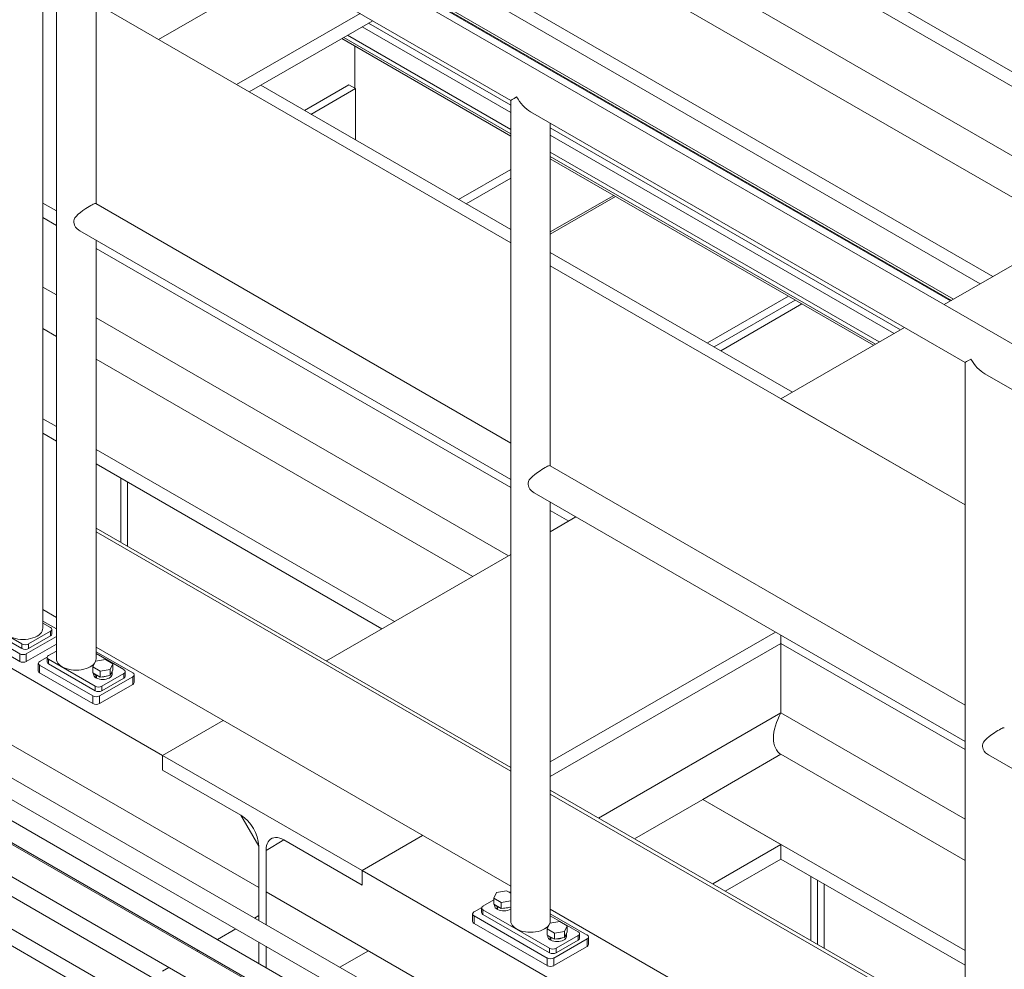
# Model space of a CAD drawing. Header units: millimetres. Extents: x 525 to 29324, y 175 to 20618.
# Tile 398 of 588: x 20024 to 21071, y 14160 to 15171. Entities that reach past the tile are written whole.
import ezdxf

# ---------------------------------------------------------------- set-up
doc = ezdxf.new("R2010")
doc.units = ezdxf.units.MM
doc.linetypes.add('SLD-Continua', pattern=[0])

msp = doc.modelspace()

# ---------------------------------------------------------------- linework, layer by layer
at = {"color": 7, "linetype": 'SLD-Continua', "lineweight": 18, "ltscale": 35}
for p, q in [((23262.7, 13855.2), (19603.3, 15967.2)), ((23262.7, 13855.2), (19603.3, 15967.2)), ((23262.7, 13855.2), (19603.3, 15967.2)), ((23262.7, 13855.2), (19603.3, 15967.2)), ((23262.7, 13855.2), (19603.3, 15967.2)), ((21244.4, 15004.5), (20480.1, 15445.6)), ((21244.4, 15004.5), (20480.1, 15445.6)), ((21244.4, 15004.5), (20480.1, 15445.6)), ((21244.4, 15004.5), (20480.1, 15445.6)), ((21244.4, 15004.5), (20480.1, 15445.6)), ((21508.8, 14578), (20130, 15373.8)), ((20048.6, 14523.3), (20048.6, 15367.8)), ((21180.3, 14967.5), (20480.1, 15371.7)), ((21180.3, 14967.5), (20480.1, 15371.7)), ((21180.3, 14967.5), (20480.1, 15371.7)), ((21180.3, 14967.5), (20480.1, 15371.7)), ((21180.3, 14967.5), (20480.1, 15371.7)), ((20063, 15335.1), (20063, 14490.7)), ((20105.2, 14974.7), (20105.2, 15335.1)), ((20108.9, 15337.3), (20546.2, 15084.9)), ((21142.2, 14945.5), (20480.1, 15327.6)), ((21142.2, 14945.5), (20480.1, 15327.6)), ((21142.2, 14945.5), (20480.1, 15327.6)), ((21142.2, 14945.5), (20480.1, 15327.6)), ((21142.2, 14945.5), (20480.1, 15327.6)), ((21059.1, 14897.5), (20397, 15279.6)), ((21059.1, 14897.5), (20397, 15279.6)), ((21059.1, 14897.5), (20397, 15279.6)), ((21059.1, 14897.5), (20397, 15279.6)), ((21059.1, 14897.5), (20397, 15279.6)), ((20171.5, 15149.5), (20302.9, 15225.3)), ((20171.5, 15149.5), (20302.9, 15225.3)), ((20171.5, 15149.5), (20302.9, 15225.3)), ((20171.5, 15149.5), (20302.9, 15225.3)), ((20171.5, 15149.5), (20302.9, 15225.3)), ((21045.6, 14889.8), (20480.1, 15216.2)), ((21045.6, 14889.8), (20480.1, 15216.2)), ((21045.6, 14889.8), (20480.1, 15216.2)), ((21045.6, 14889.8), (20480.1, 15216.2)), ((21045.6, 14889.8), (20480.1, 15216.2)), ((20448.4, 15197.9), (21014, 14871.5)), ((20448.4, 15197.9), (21014, 14871.5)), ((20448.4, 15197.9), (21014, 14871.5)), ((20448.4, 15197.9), (21014, 14871.5)), ((20448.4, 15197.9), (21014, 14871.5)), ((21014.9, 14872), (20449.3, 15198.4)), ((21014.9, 14872), (20449.3, 15198.4)), ((21014.9, 14872), (20449.3, 15198.4)), ((21014.9, 14872), (20449.3, 15198.4)), ((21014.9, 14872), (20449.3, 15198.4)), ((21017, 14873.2), (20451.4, 15199.6)), ((21017, 14873.2), (20451.4, 15199.6)), ((21017, 14873.2), (20451.4, 15199.6)), ((21017, 14873.2), (20451.4, 15199.6)), ((21017, 14873.2), (20451.4, 15199.6)), ((20546.2, 14933.3), (20105.2, 15187.8)), ((20546.2, 14933.3), (20105.2, 15187.8)), ((20546.2, 14933.3), (20105.2, 15187.8)), ((20546.2, 14933.3), (20105.2, 15187.8)), ((20546.2, 14933.3), (20105.2, 15187.8)), ((20254.6, 15101.6), (20385.9, 15177.4)), ((20254.6, 15101.6), (20385.9, 15177.4)), ((20254.6, 15101.6), (20385.9, 15177.4)), ((20254.6, 15101.6), (20385.9, 15177.4)), ((20254.6, 15101.6), (20385.9, 15177.4)), ((20268, 15093.8), (20399.4, 15169.6)), ((20268, 15093.8), (20399.4, 15169.6)), ((20268, 15093.8), (20399.4, 15169.6)), ((20268, 15093.8), (20399.4, 15169.6)), ((20268, 15093.8), (20399.4, 15169.6)), ((20546.2, 15072.1), (20388.3, 15163.2)), ((20546.2, 15072.1), (20388.3, 15163.2)), ((20546.2, 15072.1), (20388.3, 15163.2)), ((20546.2, 15072.1), (20388.3, 15163.2)), ((20546.2, 15072.1), (20388.3, 15163.2)), ((20546.2, 15079.8), (20395, 15167.1)), ((20546.2, 15079.8), (20395, 15167.1)), ((20546.2, 15079.8), (20395, 15167.1)), ((20546.2, 15079.8), (20395, 15167.1)), ((20546.2, 15079.8), (20395, 15167.1)), ((20546.2, 15054), (20372.7, 15154.2)), ((20546.2, 15054), (20372.7, 15154.2)), ((20546.2, 15054), (20372.7, 15154.2)), ((20546.2, 15054), (20372.7, 15154.2)), ((20546.2, 15054), (20372.7, 15154.2)), ((20546.2, 15046.9), (20366.5, 15150.6)), ((20546.2, 15046.9), (20366.5, 15150.6)), ((20546.2, 15046.9), (20366.5, 15150.6)), ((20546.2, 15046.9), (20366.5, 15150.6)), ((20546.2, 15046.9), (20366.5, 15150.6)), ((20546.2, 15049.4), (20368.6, 15151.8)), ((20546.2, 15049.4), (20368.6, 15151.8)), ((20546.2, 15049.4), (20368.6, 15151.8)), ((20546.2, 15049.4), (20368.6, 15151.8)), ((20546.2, 15049.4), (20368.6, 15151.8)), ((20380.4, 15142.7), (20380.4, 15097.8)), ((20380.4, 15142.7), (20380.4, 15097.8)), ((20380.4, 15142.7), (20380.4, 15097.8)), ((20380.4, 15142.7), (20380.4, 15097.8)), ((20380.4, 15142.7), (20380.4, 15097.8)), ((20546.2, 14947.4), (20280.3, 15100.9)), ((20546.2, 14947.4), (20280.3, 15100.9)), ((20546.2, 14947.4), (20280.3, 15100.9)), ((20546.2, 14947.4), (20280.3, 15100.9)), ((20546.2, 14947.4), (20280.3, 15100.9)), ((20374, 15101.4), (20326.7, 15074.1)), ((20374, 15101.4), (20326.7, 15074.1)), ((20374, 15101.4), (20326.7, 15074.1)), ((20374, 15101.4), (20381.1, 15097.4)), ((20374, 15101.4), (20381.1, 15097.4)), ((20374, 15101.4), (20381.1, 15097.4)), ((20381.1, 15097.4), (20333.7, 15070)), ((20381.1, 15097.4), (20333.7, 15070)), ((20381.1, 15097.4), (20333.7, 15070)), ((20381.1, 15097.4), (20381.1, 15042.7)), ((20381.1, 15097.4), (20381.1, 15042.7)), ((20381.1, 15097.4), (20381.1, 15042.7)), ((20546.2, 15084.9), (20546.2, 14694.3)), ((20567.3, 15072.7), (21029.4, 14806)), ((20588.3, 14695.9), (20588.3, 15060.6)), ((20960.6, 14840.7), (20588.3, 15055.5)), ((20960.6, 14840.7), (20588.3, 15055.5)), ((20960.6, 14840.7), (20588.3, 15055.5)), ((20960.6, 14840.7), (20588.3, 15055.5)), ((20960.6, 14840.7), (20588.3, 15055.5)), ((20953.9, 14836.8), (20588.3, 15047.8)), ((20953.9, 14836.8), (20588.3, 15047.8)), ((20953.9, 14836.8), (20588.3, 15047.8)), ((20953.9, 14836.8), (20588.3, 15047.8)), ((20953.9, 14836.8), (20588.3, 15047.8)), ((20938.2, 14827.8), (20588.3, 15029.7)), ((20938.2, 14827.8), (20588.3, 15029.7)), ((20938.2, 14827.8), (20588.3, 15029.7)), ((20938.2, 14827.8), (20588.3, 15029.7)), ((20938.2, 14827.8), (20588.3, 15029.7)), ((20934.2, 14825.4), (20588.3, 15025)), ((20934.2, 14825.4), (20588.3, 15025)), ((20934.2, 14825.4), (20588.3, 15025)), ((20934.2, 14825.4), (20588.3, 15025)), ((20934.2, 14825.4), (20588.3, 15025)), ((20932.1, 14824.2), (20588.3, 15022.6)), ((20932.1, 14824.2), (20588.3, 15022.6)), ((20932.1, 14824.2), (20588.3, 15022.6)), ((20932.1, 14824.2), (20588.3, 15022.6)), ((20932.1, 14824.2), (20588.3, 15022.6)), ((20546.2, 15011.4), (20490.7, 14979.4)), ((21007.1, 14867.5), (21257.9, 15012.2)), ((21007.1, 14867.5), (21257.9, 15012.2)), ((21007.1, 14867.5), (21257.9, 15012.2)), ((21007.1, 14867.5), (21257.9, 15012.2)), ((21007.1, 14867.5), (21257.9, 15012.2)), ((20498.7, 14974.8), (20546.2, 15002.2)), ((20546.2, 15002.2), (20498.7, 14974.8)), ((20063, 14967.3), (20048.6, 14975.6)), ((20063, 14967.3), (20048.6, 14975.6)), ((20063, 14967.3), (20048.6, 14975.6)), ((20063, 14967.3), (20048.6, 14975.6)), ((20063, 14967.3), (20048.6, 14975.6)), ((20546.2, 14720.2), (20104.8, 14975)), ((20588.3, 14944.9), (20655.7, 14983.8)), ((20588.3, 14942.5), (20657.8, 14982.5)), ((20588.3, 14942.5), (20657.8, 14982.5)), ((20588.3, 14942.5), (20657.8, 14982.5)), ((20588.3, 14942.5), (20657.8, 14982.5)), ((20588.3, 14942.5), (20657.8, 14982.5)), ((20588.3, 14942.5), (20657.8, 14982.5)), ((20588.3, 14942.5), (20657.8, 14982.5)), ((20588.3, 14942.5), (20657.8, 14982.5)), ((20063, 14951.8), (20048.6, 14960.1)), ((20063, 14951.8), (20048.6, 14960.1)), ((20063, 14951.8), (20048.6, 14960.1)), ((20063, 14951.8), (20048.6, 14960.1)), ((20063, 14951.8), (20048.6, 14960.1)), ((20088.1, 14946), (20546.2, 14681.6)), ((20105.2, 14490.7), (20105.2, 14936.2)), ((20546.2, 14672.9), (20105.2, 14927.4)), ((20546.2, 14672.9), (20105.2, 14927.4)), ((20546.2, 14672.9), (20105.2, 14927.4)), ((20546.2, 14672.9), (20105.2, 14927.4)), ((20546.2, 14672.9), (20105.2, 14927.4)), ((20845.9, 14774.5), (20588.3, 14923.1)), ((20845.9, 14774.5), (20588.3, 14923.1)), ((20845.9, 14774.5), (20588.3, 14923.1)), ((20845.9, 14774.5), (20588.3, 14923.1)), ((20845.9, 14774.5), (20588.3, 14923.1)), ((21029.4, 14654.4), (20588.3, 14908.9)), ((21029.4, 14654.4), (20588.3, 14908.9)), ((21029.4, 14654.4), (20588.3, 14908.9)), ((21029.4, 14654.4), (20588.3, 14908.9)), ((21029.4, 14654.4), (20588.3, 14908.9)), ((20063, 14877.8), (20048.6, 14886.1)), ((20063, 14877.8), (20048.6, 14886.1)), ((20063, 14877.8), (20048.6, 14886.1)), ((20063, 14877.8), (20048.6, 14886.1)), ((20063, 14877.8), (20048.6, 14886.1)), ((20755.4, 14826.7), (20841.6, 14876.4)), ((20755.4, 14826.7), (20841.6, 14876.4)), ((20755.4, 14826.7), (20841.6, 14876.4)), ((20755.4, 14826.7), (20841.6, 14876.4)), ((20755.4, 14826.7), (20841.6, 14876.4)), ((20755.4, 14826.7), (20841.6, 14876.4)), ((20755.4, 14826.7), (20841.6, 14876.4)), ((20755.4, 14826.7), (20841.6, 14876.4)), ((20762.5, 14822.6), (20848.7, 14872.4)), ((20762.5, 14822.6), (20848.7, 14872.4)), ((20762.5, 14822.6), (20848.7, 14872.4)), ((20762.5, 14822.6), (20848.7, 14872.4)), ((20762.5, 14822.6), (20848.7, 14872.4)), ((20762.5, 14822.6), (20848.7, 14872.4)), ((20762.5, 14822.6), (20848.7, 14872.4)), ((20762.5, 14822.6), (20848.7, 14872.4)), ((20769.5, 14818.5), (20855.8, 14868.3)), ((20769.5, 14818.5), (20855.8, 14868.3)), ((20769.5, 14818.5), (20855.8, 14868.3)), ((20769.5, 14818.5), (20855.8, 14868.3)), ((20769.5, 14818.5), (20855.8, 14868.3)), ((20769.5, 14818.5), (20855.8, 14868.3)), ((20769.5, 14818.5), (20855.8, 14868.3)), ((20769.5, 14818.5), (20855.8, 14868.3)), ((20544, 14600.2), (20105.2, 14853.5)), ((20544, 14600.2), (20105.2, 14853.5)), ((20544, 14600.2), (20105.2, 14853.5)), ((20544, 14600.2), (20105.2, 14853.5)), ((20544, 14600.2), (20105.2, 14853.5)), ((20063, 14833.7), (20048.6, 14842)), ((20063, 14833.7), (20048.6, 14842)), ((20063, 14833.7), (20048.6, 14842)), ((20063, 14833.7), (20048.6, 14842)), ((20063, 14833.7), (20048.6, 14842)), ((20833.6, 14767.4), (20965, 14843.2)), ((20833.6, 14767.4), (20965, 14843.2)), ((20833.6, 14767.4), (20965, 14843.2)), ((20833.6, 14767.4), (20965, 14843.2)), ((20833.6, 14767.4), (20965, 14843.2)), ((20176, 14387.8), (19398.2, 14836.8)), ((20176, 14387.8), (19398.2, 14836.8)), ((20176, 14387.8), (19398.2, 14836.8)), ((20176, 14387.8), (19398.2, 14836.8)), ((20176, 14387.8), (19398.2, 14836.8)), ((20505.8, 14578.2), (20105.2, 14809.4)), ((20505.8, 14578.2), (20105.2, 14809.4)), ((20505.8, 14578.2), (20105.2, 14809.4)), ((20505.8, 14578.2), (20105.2, 14809.4)), ((20505.8, 14578.2), (20105.2, 14809.4)), ((21029.4, 14806), (21029.4, 14415.4)), ((21050.5, 14793.9), (21487.8, 14541.5)), ((21029.4, 14654.4), (20833.6, 14767.4)), ((21029.4, 14654.4), (20833.6, 14767.4)), ((21029.4, 14654.4), (20833.6, 14767.4)), ((21029.4, 14654.4), (20833.6, 14767.4)), ((21029.4, 14654.4), (20833.6, 14767.4)), ((20063, 14737.8), (20048.6, 14746.1)), ((20063, 14737.8), (20048.6, 14746.1)), ((20063, 14737.8), (20048.6, 14746.1)), ((20063, 14737.8), (20048.6, 14746.1)), ((20063, 14737.8), (20048.6, 14746.1)), ((20063, 14722.3), (20048.6, 14730.6)), ((20063, 14722.3), (20048.6, 14730.6)), ((20063, 14722.3), (20048.6, 14730.6)), ((20063, 14722.3), (20048.6, 14730.6)), ((20063, 14722.3), (20048.6, 14730.6)), ((20422.7, 14530.2), (20105.2, 14713.5)), ((20422.7, 14530.2), (20105.2, 14713.5)), ((20422.7, 14530.2), (20105.2, 14713.5)), ((20422.7, 14530.2), (20105.2, 14713.5)), ((20422.7, 14530.2), (20105.2, 14713.5)), ((20409.2, 14522.5), (20105.2, 14698)), ((20409.2, 14522.5), (20105.2, 14698)), ((20409.2, 14522.5), (20105.2, 14698)), ((20409.2, 14522.5), (20105.2, 14698)), ((20409.2, 14522.5), (20105.2, 14698)), ((21029.4, 14441.3), (20588, 14696.1)), ((20131.6, 14614.4), (20131.6, 14682.7)), ((20131.6, 14614.4), (20131.6, 14682.7)), ((20131.6, 14614.4), (20131.6, 14682.7)), ((20131.6, 14614.4), (20131.6, 14682.7)), ((20131.6, 14614.4), (20131.6, 14682.7)), ((20131.6, 14614.4), (20131.6, 14682.7)), ((20131.6, 14614.4), (20131.6, 14682.7)), ((20131.6, 14614.4), (20131.6, 14682.7)), ((20546.2, 14682.6), (20546.2, 14211.8)), ((20138.6, 14610.3), (20138.6, 14678.6)), ((20138.6, 14610.3), (20138.6, 14678.6)), ((20138.6, 14610.3), (20138.6, 14678.6)), ((20138.6, 14610.3), (20138.6, 14678.6)), ((20571.3, 14667.2), (21029.4, 14402.8)), ((20588.3, 14211.8), (20588.3, 14657.3)), ((20608, 14637.2), (20588.3, 14648.6)), ((20608, 14637.2), (20588.3, 14648.6)), ((20608, 14637.2), (20588.3, 14648.6)), ((20608, 14637.2), (20588.3, 14648.6)), ((20608, 14637.2), (20588.3, 14648.6)), ((20588.3, 14625.8), (20615.6, 14641.6)), ((20588.3, 14625.8), (20615.6, 14641.6)), ((20588.3, 14625.8), (20615.6, 14641.6)), ((20588.3, 14625.8), (20615.6, 14641.6)), ((20588.3, 14625.8), (20615.6, 14641.6)), ((20105.2, 14629.7), (20546.2, 14375.1)), ((20105.2, 14625.6), (20546.2, 14371)), ((20350.1, 14488.3), (20546.2, 14601.5)), ((20350.1, 14488.3), (20546.2, 14601.5)), ((20350.1, 14488.3), (20546.2, 14601.5)), ((20350.1, 14488.3), (20546.2, 14601.5)), ((20350.1, 14488.3), (20546.2, 14601.5)), ((20026.4, 14506.4), (19976.9, 14535)), ((20063, 14534.7), (20048.6, 14543)), ((20063, 14534.7), (20048.6, 14543)), ((20063, 14534.7), (20048.6, 14543)), ((20063, 14534.7), (20048.6, 14543)), ((20063, 14534.7), (20048.6, 14543)), ((20024, 14496), (19967.4, 14528.6)), ((20026.4, 14501.5), (19976.9, 14530.1)), ((20048.6, 14530.8), (20063, 14522.5)), ((20048.6, 14528.7), (20056.9, 14524)), ((20278.2, 14247.2), (19801.2, 14522.5)), ((20278.2, 14247.2), (19801.2, 14522.5)), ((20278.2, 14247.2), (19801.2, 14522.5)), ((20278.2, 14247.2), (19801.2, 14522.5)), ((20278.2, 14247.2), (19801.2, 14522.5)), ((20024, 14487.8), (19967.4, 14520.5)), ((20063, 14514.4), (20031, 14496)), ((20056.9, 14519.9), (20033.5, 14506.4)), ((20056.9, 14515), (20033.5, 14501.5)), ((20056.9, 14519.9), (20056.9, 14515)), ((20058.3, 14517), (20058.3, 14521.9)), ((20588.3, 14381), (20827.7, 14519.1)), ((20588.3, 14381), (20827.7, 14519.1)), ((20588.3, 14381), (20827.7, 14519.1)), ((20588.3, 14381), (20827.7, 14519.1)), ((20588.3, 14381), (20827.7, 14519.1)), ((20833.6, 14515.7), (20833.6, 14507)), ((20833.6, 14515.7), (20833.6, 14507)), ((20833.6, 14515.7), (20833.6, 14507)), ((20833.6, 14515.7), (20833.6, 14507)), ((20833.6, 14515.7), (20833.6, 14507)), ((20793, 13915.1), (19770.3, 14505.3)), ((20026.4, 14506.4), (20026.4, 14501.5)), ((20063, 14506.3), (20031, 14487.8)), ((20033.5, 14501.5), (20033.5, 14506.4)), ((20588.3, 14365.5), (20833.6, 14507)), ((20588.3, 14365.5), (20833.6, 14507)), ((20588.3, 14365.5), (20833.6, 14507)), ((20588.3, 14365.5), (20833.6, 14507)), ((20588.3, 14365.5), (20833.6, 14507)), ((21029.4, 14394), (20833.6, 14507)), ((21029.4, 14394), (20833.6, 14507)), ((21029.4, 14394), (20833.6, 14507)), ((21029.4, 14394), (20833.6, 14507)), ((21029.4, 14394), (20833.6, 14507)), ((20833.6, 14507), (20833.6, 14433)), ((20833.6, 14507), (20833.6, 14433)), ((20833.6, 14507), (20833.6, 14433)), ((20833.6, 14507), (20833.6, 14433)), ((20833.6, 14507), (20833.6, 14433)), ((20024, 14496), (20024, 14487.8)), ((20031, 14487.8), (20031, 14496)), ((20063, 14498.9), (20054.7, 14494.2)), ((20546.2, 14248.6), (20105.2, 14503.1)), ((20144.2, 14475.6), (20105.2, 14498.1)), ((20134.6, 14479.1), (20105.2, 14496.1)), ((20753.4, 13892.3), (19730.7, 14482.5)), ((19760.3, 14488), (20773, 13903.6)), ((20043.7, 14485.8), (20043.7, 14477.6)), ((20053.3, 14492.5), (20045.2, 14487.8)), ((20045.2, 14483.8), (20101.8, 14451.1)), ((20045.2, 14483.8), (20045.2, 14475.6)), ((20053.3, 14492.1), (20053.3, 14487.2)), ((20054.7, 14490.1), (20104.2, 14461.5)), ((20054.7, 14490.1), (20054.7, 14485.2)), ((20054.7, 14485.2), (20104.2, 14456.6)), ((20104.6, 14488.2), (20101.8, 14482.1)), ((20115.2, 14489.9), (20104.6, 14488.2)), ((20123, 14485.4), (20115.2, 14489.9)), ((20120.1, 14479.3), (20123, 14485.4)), ((20123, 14478.9), (20123, 14485.4)), ((20045.2, 14475.6), (20101.8, 14442.9)), ((20101.8, 14482.1), (20109.5, 14477.6)), ((20101.8, 14475.6), (20101.8, 14482.1)), ((20101.8, 14475.6), (20109.5, 14471.1)), ((20102.4, 14475.2), (20102.4, 14474.4)), ((20105.1, 14473.3), (20105.4, 14473.5)), ((20105.1, 14473.3), (20105.1, 14470.4)), ((20105.5, 14473), (20105.9, 14473.2)), ((20105.5, 14473), (20105.5, 14470.2)), ((20109.5, 14477.6), (20120.1, 14479.3)), ((20109.5, 14471.1), (20109.5, 14477.6)), ((20109.5, 14471.1), (20120.1, 14472.8)), ((20111.3, 14461.5), (20134.6, 14475)), ((20120.1, 14472.8), (20120.1, 14479.3)), ((20120.1, 14472.8), (20123, 14478.9)), ((20122.4, 14474.4), (20122.4, 14477.2)), ((20134.6, 14470.1), (20134.6, 14475)), ((20136.1, 14472.1), (20136.1, 14477)), ((20145.6, 14465.4), (20145.6, 14473.6)), ((19720.8, 14465.1), (20742.4, 13875.5)), ((20104.2, 14456.6), (20104.2, 14461.5)), ((20105.5, 14470.7), (20105.1, 14470.4)), ((20108.8, 14451.1), (20144.2, 14471.5)), ((20108.8, 14442.9), (20144.2, 14463.3)), ((20111.3, 14456.6), (20134.6, 14470.1)), ((20111.3, 14461.5), (20111.3, 14456.6)), ((20144.2, 14463.3), (20144.2, 14471.5)), ((20101.8, 14442.9), (20101.8, 14451.1)), ((20108.8, 14451.1), (20108.8, 14442.9)), ((20742.4, 13873.7), (19768.6, 14435.7)), ((20742.4, 13873.7), (19768.6, 14435.7)), ((20639.7, 14321.1), (20833.6, 14433)), ((20639.7, 14321.1), (20833.6, 14433)), ((20639.7, 14321.1), (20833.6, 14433)), ((20639.7, 14321.1), (20833.6, 14433)), ((20639.7, 14321.1), (20833.6, 14433)), ((21029.4, 14320.1), (20833.6, 14433)), ((21029.4, 14320.1), (20833.6, 14433)), ((21029.4, 14320.1), (20833.6, 14433)), ((21029.4, 14320.1), (20833.6, 14433)), ((21029.4, 14320.1), (20833.6, 14433)), ((20176, 14387.8), (20240.4, 14425)), ((20176, 14387.8), (20240.4, 14425)), ((20176, 14387.8), (20240.4, 14425)), ((20176, 14387.8), (20240.4, 14425)), ((20176, 14387.8), (20240.4, 14425)), ((20176, 14387.8), (20240.4, 14425)), ((20176, 14387.8), (20240.4, 14425)), ((20176, 14387.8), (20240.4, 14425)), ((20176, 14387.8), (20240.4, 14425)), ((20176, 14387.8), (20240.4, 14425)), ((19753.6, 14409.8), (20742.4, 13839.1)), ((19753.6, 14409.8), (20742.4, 13839.1)), ((20740.4, 13819.4), (19720.5, 14408)), ((21029.4, 14403.7), (21029.4, 13933)), ((20833.6, 14389), (20750.5, 14341)), ((20833.6, 14389), (20750.5, 14341)), ((20833.6, 14389), (20750.5, 14341)), ((20833.6, 14389), (20750.5, 14341)), ((20833.6, 14389), (20750.5, 14341)), ((21029.4, 14276), (20833.6, 14389)), ((21029.4, 14276), (20833.6, 14389)), ((21029.4, 14276), (20833.6, 14389)), ((21029.4, 14276), (20833.6, 14389)), ((21029.4, 14276), (20833.6, 14389)), ((21054.5, 14388.3), (21512.6, 14123.9)), ((19705.5, 14382), (20725.4, 13793.4)), ((20388.1, 14265.4), (20176, 14387.8)), ((20176, 14387.8), (20176, 14372.3)), ((20388.1, 14265.4), (20176, 14387.8)), ((20176, 14387.8), (20176, 14372.3)), ((20388.1, 14265.4), (20176, 14387.8)), ((20176, 14387.8), (20176, 14372.3)), ((20388.1, 14265.4), (20176, 14387.8)), ((20176, 14387.8), (20176, 14372.3)), ((20388.1, 14265.4), (20176, 14387.8)), ((20176, 14387.8), (20176, 14372.3)), ((20176, 14372.3), (20176, 14387.8)), ((20176, 14372.3), (20176, 14387.8)), ((20176, 14372.3), (20176, 14387.8)), ((20176, 14372.3), (20176, 14387.8)), ((20176, 14372.3), (20176, 14387.8)), ((20176, 14372.3), (20259.1, 14324.4)), ((20176, 14372.3), (20259.1, 14324.4)), ((20176, 14372.3), (20259.1, 14324.4)), ((20176, 14372.3), (20259.1, 14324.4)), ((20176, 14372.3), (20259.1, 14324.4)), ((20259.1, 14324.4), (20176, 14372.3)), ((20259.1, 14324.4), (20176, 14372.3)), ((20259.1, 14324.4), (20176, 14372.3)), ((20259.1, 14324.4), (20176, 14372.3)), ((20259.1, 14324.4), (20176, 14372.3)), ((20588.3, 14350.8), (21029.4, 14096.3)), ((20588.3, 14346.7), (21029.4, 14092.2)), ((19753.6, 14336.3), (20725.4, 13775.4)), ((20677.9, 14299.1), (20750.5, 14341)), ((20677.9, 14299.1), (20750.5, 14341)), ((20677.9, 14299.1), (20750.5, 14341)), ((20677.9, 14299.1), (20750.5, 14341)), ((20677.9, 14299.1), (20750.5, 14341)), ((21029.4, 14180.1), (20750.5, 14341)), ((21029.4, 14180.1), (20750.5, 14341)), ((21029.4, 14180.1), (20750.5, 14341)), ((21029.4, 14180.1), (20750.5, 14341)), ((21029.4, 14180.1), (20750.5, 14341)), ((20833.6, 14293), (20750.5, 14341)), ((20833.6, 14293), (20750.5, 14341)), ((20833.6, 14293), (20750.5, 14341)), ((20833.6, 14293), (20750.5, 14341)), ((20833.6, 14293), (20750.5, 14341)), ((20259.1, 14324.4), (20278.2, 14291.3)), ((20259.1, 14324.4), (20278.2, 14291.3)), ((20259.1, 14324.4), (20278.2, 14291.3)), ((20259.1, 14324.4), (20278.2, 14291.3)), ((20259.1, 14324.4), (20278.2, 14291.3)), ((20286, 14286.8), (20305, 14297.9)), ((20286, 14286.8), (20305, 14297.9)), ((20286, 14286.8), (20305, 14297.9)), ((20286, 14286.8), (20305, 14297.9)), ((20286, 14286.8), (20305, 14297.9)), ((20305, 14297.9), (20388.1, 14249.9)), ((20305, 14297.9), (20388.1, 14249.9)), ((20305, 14297.9), (20388.1, 14249.9)), ((20305, 14297.9), (20388.1, 14249.9)), ((20305, 14297.9), (20388.1, 14249.9)), ((20388.1, 14249.9), (20305, 14297.9)), ((20388.1, 14249.9), (20305, 14297.9)), ((20388.1, 14249.9), (20305, 14297.9)), ((20388.1, 14249.9), (20305, 14297.9)), ((20388.1, 14249.9), (20305, 14297.9)), ((20388.1, 14265.4), (20452.5, 14302.6)), ((20388.1, 14265.4), (20452.5, 14302.6)), ((20388.1, 14265.4), (20452.5, 14302.6)), ((20388.1, 14265.4), (20452.5, 14302.6)), ((20388.1, 14265.4), (20452.5, 14302.6)), ((20388.1, 14265.4), (20452.5, 14302.6)), ((20388.1, 14265.4), (20452.5, 14302.6)), ((20388.1, 14265.4), (20452.5, 14302.6)), ((20388.1, 14265.4), (20452.5, 14302.6)), ((20388.1, 14265.4), (20452.5, 14302.6)), ((20278.2, 14291.3), (20278.2, 14212.2)), ((20278.2, 14291.3), (20278.2, 14212.2)), ((20278.2, 14291.3), (20278.2, 14212.2)), ((20278.2, 14291.3), (20278.2, 14212.2)), ((20278.2, 14291.3), (20278.2, 14212.2)), ((20278.2, 14247.2), (20278.2, 14291.3)), ((20278.2, 14247.2), (20278.2, 14291.3)), ((20278.2, 14247.2), (20278.2, 14291.3)), ((20278.2, 14247.2), (20278.2, 14291.3)), ((20278.2, 14247.2), (20278.2, 14291.3)), ((20286, 14207.7), (20286, 14286.8)), ((20286, 14207.7), (20286, 14286.8)), ((20286, 14207.7), (20286, 14286.8)), ((20286, 14207.7), (20286, 14286.8)), ((20286, 14207.7), (20286, 14286.8)), ((20286, 14286.8), (20286, 14242.7)), ((20286, 14286.8), (20286, 14242.7)), ((20286, 14286.8), (20286, 14242.7)), ((20286, 14286.8), (20286, 14242.7)), ((20286, 14286.8), (20286, 14242.7)), ((20761, 14251.1), (20833.6, 14293)), ((20761, 14251.1), (20833.6, 14293)), ((20761, 14251.1), (20833.6, 14293)), ((20761, 14251.1), (20833.6, 14293)), ((20761, 14251.1), (20833.6, 14293)), ((20833.6, 14293), (20833.6, 14277.5)), ((20833.6, 14293), (20833.6, 14277.5)), ((20833.6, 14293), (20833.6, 14277.5)), ((20833.6, 14293), (20833.6, 14277.5)), ((20833.6, 14293), (20833.6, 14277.5)), ((20774.4, 14243.4), (20833.6, 14277.5)), ((20774.4, 14243.4), (20833.6, 14277.5)), ((20774.4, 14243.4), (20833.6, 14277.5)), ((20774.4, 14243.4), (20833.6, 14277.5)), ((20774.4, 14243.4), (20833.6, 14277.5)), ((21029.4, 14164.5), (20833.6, 14277.5)), ((21029.4, 14164.5), (20833.6, 14277.5)), ((21029.4, 14164.5), (20833.6, 14277.5)), ((21029.4, 14164.5), (20833.6, 14277.5)), ((21029.4, 14164.5), (20833.6, 14277.5)), ((20388.1, 14249.9), (20388.1, 14265.4)), ((20388.1, 14249.9), (20388.1, 14265.4)), ((20388.1, 14249.9), (20388.1, 14265.4)), ((20388.1, 14249.9), (20388.1, 14265.4)), ((20388.1, 14249.9), (20388.1, 14265.4)), ((20388.1, 14265.4), (20388.1, 14249.9)), ((21165.9, 13816.5), (20388.1, 14265.4)), ((20388.1, 14265.4), (20388.1, 14249.9)), ((21165.9, 13816.5), (20388.1, 14265.4)), ((20388.1, 14265.4), (20388.1, 14249.9)), ((21165.9, 13816.5), (20388.1, 14265.4)), ((20388.1, 14265.4), (20388.1, 14249.9)), ((21165.9, 13816.5), (20388.1, 14265.4)), ((20388.1, 14265.4), (20388.1, 14249.9)), ((21165.9, 13816.5), (20388.1, 14265.4)), ((20865.4, 14190.9), (20865.4, 14259.2)), ((20865.4, 14190.9), (20865.4, 14259.2)), ((20865.4, 14190.9), (20865.4, 14259.2)), ((20865.4, 14190.9), (20865.4, 14259.2)), ((20865.4, 14190.9), (20865.4, 14259.2)), ((20865.4, 14190.9), (20865.4, 14259.2)), ((20865.4, 14190.9), (20865.4, 14259.2)), ((20865.4, 14190.9), (20865.4, 14259.2)), ((20872.5, 14186.8), (20872.5, 14255.1)), ((20872.5, 14186.8), (20872.5, 14255.1)), ((20872.5, 14186.8), (20872.5, 14255.1)), ((20872.5, 14186.8), (20872.5, 14255.1)), ((20872.5, 14186.8), (20872.5, 14255.1)), ((20872.5, 14186.8), (20872.5, 14255.1)), ((20872.5, 14186.8), (20872.5, 14255.1)), ((20872.5, 14186.8), (20872.5, 14255.1)), ((20872.5, 14186.8), (20872.5, 14255.1)), ((20872.5, 14186.8), (20872.5, 14255.1)), ((20872.5, 14186.8), (20872.5, 14255.1)), ((20872.5, 14186.8), (20872.5, 14255.1)), ((20872.5, 14186.8), (20872.5, 14255.1)), ((20872.5, 14186.8), (20872.5, 14255.1)), ((20872.5, 14186.8), (20872.5, 14255.1)), ((20872.5, 14186.8), (20872.5, 14255.1)), ((20818.1, 13935.6), (20286, 14242.7)), ((20818.1, 13935.6), (20286, 14242.7)), ((20818.1, 13935.6), (20286, 14242.7)), ((20818.1, 13935.6), (20286, 14242.7)), ((20818.1, 13935.6), (20286, 14242.7)), ((20531.2, 14242), (20528.4, 14235.9)), ((20541.8, 14243.7), (20531.2, 14242)), ((20546.2, 14241.1), (20541.8, 14243.7)), ((20879.6, 14182.7), (20879.6, 14251)), ((20879.6, 14182.7), (20879.6, 14251)), ((20879.6, 14182.7), (20879.6, 14251)), ((20879.6, 14182.7), (20879.6, 14251)), ((20879.6, 14182.7), (20879.6, 14251)), ((20879.6, 14182.7), (20879.6, 14251)), ((20879.6, 14182.7), (20879.6, 14251)), ((20879.6, 14182.7), (20879.6, 14251)), ((20528.4, 14234.3), (20516.7, 14227.5)), ((20528.4, 14235.9), (20536.1, 14231.4)), ((20528.4, 14229.4), (20528.4, 14235.9)), ((20536.1, 14231.4), (20546.2, 14233)), ((20536.1, 14224.9), (20536.1, 14231.4)), ((20515.3, 14225.9), (20507.2, 14221.2)), ((20515.2, 14225.5), (20515.2, 14220.6)), ((20516.7, 14223.5), (20587.4, 14182.6)), ((20516.7, 14223.5), (20516.7, 14218.6)), ((20528.4, 14229.4), (20536.1, 14224.9)), ((20529, 14229), (20529, 14228.2)), ((20531.7, 14227.1), (20532.1, 14227.3)), ((20531.7, 14227.1), (20531.7, 14224.2)), ((20532.1, 14224.4), (20531.7, 14224.2)), ((20532.1, 14226.8), (20532.5, 14227)), ((20532.1, 14226.8), (20532.1, 14223.9)), ((20536.1, 14224.9), (20546.2, 14226.4)), ((21029.4, 13969.7), (20588.3, 14224.2)), ((20273.7, 14214.8), (20278.2, 14217.3)), ((20273.7, 14214.8), (20278.2, 14217.3)), ((20273.7, 14214.8), (20278.2, 14217.3)), ((20273.7, 14214.8), (20278.2, 14217.3)), ((20273.7, 14214.8), (20278.2, 14217.3)), ((20505.7, 14219.2), (20505.7, 14211)), ((20507.2, 14217.1), (20584.9, 14172.2)), ((20507.2, 14217.1), (20507.2, 14209)), ((20516.7, 14218.6), (20587.4, 14177.7)), ((20587.8, 14209.4), (20598.4, 14211)), ((20627.4, 14196.7), (20588.3, 14219.2)), ((20617.8, 14200.2), (20588.3, 14217.2)), ((20598.4, 14211), (20606.1, 14206.5)), ((20234.2, 14191.9), (20253.7, 14203.2)), ((20234.2, 14191.9), (20253.7, 14203.2)), ((20234.2, 14191.9), (20253.7, 14203.2)), ((20234.2, 14191.9), (20253.7, 14203.2)), ((20234.2, 14191.9), (20253.7, 14203.2)), ((20507.2, 14209), (20584.9, 14164.1)), ((20585, 14203.3), (20587.8, 14209.4)), ((20592.7, 14198.8), (20585, 14203.3)), ((20585, 14196.7), (20585, 14203.3)), ((20603.3, 14200.4), (20592.7, 14198.8)), ((20606.1, 14206.5), (20603.3, 14200.4)), ((20603.3, 14193.9), (20603.3, 14200.4)), ((20606.1, 14200), (20603.3, 14193.9)), ((20606.1, 14200), (20606.1, 14206.5)), ((20278.2, 14189.1), (20278.2, 14166.5)), ((20278.2, 14189.1), (20278.2, 14166.5)), ((20278.2, 14189.1), (20278.2, 14166.5)), ((20278.2, 14189.1), (20278.2, 14166.5)), ((20278.2, 14189.1), (20278.2, 14166.5)), ((20592.7, 14192.2), (20585, 14196.7)), ((20585.6, 14196.4), (20585.6, 14195.5)), ((20588.3, 14194.4), (20588.6, 14194.6)), ((20588.3, 14194.4), (20588.3, 14191.5)), ((20588.7, 14191.8), (20588.3, 14191.5)), ((20588.7, 14194.2), (20589, 14194.4)), ((20588.7, 14194.2), (20588.7, 14191.3)), ((20592, 14172.2), (20627.4, 14192.6)), ((20592.7, 14192.2), (20592.7, 14198.8)), ((20603.3, 14193.9), (20592.7, 14192.2)), ((20594.5, 14182.6), (20617.8, 14196.1)), ((20594.5, 14177.7), (20617.8, 14191.2)), ((20605.6, 14195.5), (20605.6, 14198.4)), ((20617.8, 14191.2), (20617.8, 14196.1)), ((20619.3, 14193.3), (20619.3, 14198.2)), ((20627.4, 14184.5), (20627.4, 14192.6)), ((20628.8, 14186.5), (20628.8, 14194.7)), ((20212.6, 14179.5), (20214.1, 14180.4)), ((20212.6, 14179.5), (20214.1, 14180.4)), ((20212.6, 14179.5), (20214.1, 14180.4)), ((20212.6, 14179.5), (20214.1, 14180.4)), ((20212.6, 14179.5), (20214.1, 14180.4)), ((20286, 14162), (20286, 14184.7)), ((20286, 14162), (20286, 14184.7)), ((20286, 14162), (20286, 14184.7)), ((20286, 14162), (20286, 14184.7)), ((20286, 14162), (20286, 14184.7)), ((20364.6, 14162.4), (20394.9, 14179.8)), ((20364.6, 14162.4), (20394.9, 14179.8)), ((20364.6, 14162.4), (20394.9, 14179.8)), ((20364.6, 14162.4), (20394.9, 14179.8)), ((20364.6, 14162.4), (20394.9, 14179.8)), ((20587.4, 14177.7), (20587.4, 14182.6)), ((20592, 14164.1), (20627.4, 14184.5)), ((20594.5, 14182.6), (20594.5, 14177.7)), ((20584.9, 14164.1), (20584.9, 14172.2)), ((20592, 14172.2), (20592, 14164.1)), ((20176, 14158.4), (20182.6, 14162.2)), ((20176, 14158.4), (20182.6, 14162.2)), ((20176, 14158.4), (20182.6, 14162.2)), ((20176, 14158.4), (20182.6, 14162.2)), ((20176, 14158.4), (20182.6, 14162.2))]:
    msp.add_line(p, q, dxfattribs=at)
at = {"color": 7, "linetype": 'SLD-Continua', "lineweight": 18, "ltscale": 35, "flags": 128}
for points in [[(20088.1, 14946.1), (20086.9, 14946.8), (20084.9, 14948.4), (20083.4, 14950.1), (20082.2, 14952.1), (20081.4, 14955.1), (20081.4, 14956.6), (20081.8, 14958), (20082.7, 14959.8), (20083.9, 14961.4), (20086.1, 14963.6), (20088.6, 14965.7), (20091.3, 14967.7), (20094.2, 14969.7), (20096, 14970.9), (20097.9, 14972), (20099.5, 14973), (20101, 14973.8), (20102.2, 14974.4), (20103.2, 14974.8), (20104, 14975), (20104.6, 14975), (20104.7, 14974.9)], [(20571.3, 14667.2), (20570.1, 14667.9), (20568.1, 14669.6), (20566.6, 14671.3), (20565.4, 14673.2), (20564.6, 14676.2), (20564.6, 14677.7), (20565, 14679.2), (20565.9, 14680.9), (20567.1, 14682.6), (20569.3, 14684.7), (20571.8, 14686.9), (20574.5, 14688.9), (20577.4, 14690.8), (20579.2, 14692), (20581.1, 14693.1), (20582.7, 14694.1), (20584.2, 14694.9), (20585.4, 14695.5), (20586.4, 14695.9), (20587.2, 14696.1), (20587.8, 14696.2), (20587.9, 14696)], [(20006.4, 14523.3), (20006.6, 14521.8), (20007.1, 14520.2), (20008, 14518.7), (20009.3, 14517.3), (20010.8, 14515.9), (20012.6, 14514.7), (20014.7, 14513.7), (20017, 14512.8), (20019.4, 14512.1), (20022.1, 14511.6), (20024.8, 14511.3), (20027.5, 14511.2), (20030.3, 14511.3), (20033, 14511.6), (20035.6, 14512.1), (20038, 14512.8), (20040.3, 14513.7), (20042.4, 14514.7), (20044.2, 14515.9), (20045.8, 14517.3), (20047, 14518.7), (20047.9, 14520.2), (20048.4, 14521.8), (20048.6, 14523.3), (20048.6, 14523.3)], [(20063, 14490.7), (20063.2, 14489.1), (20063.7, 14487.5), (20064.6, 14486), (20065.8, 14484.6), (20067.4, 14483.3), (20069.2, 14482.1), (20071.2, 14481), (20073.5, 14480.2), (20076, 14479.5), (20078.6, 14478.9), (20081.3, 14478.6), (20084.1, 14478.5), (20086.8, 14478.6), (20089.5, 14478.9), (20092.1, 14479.5), (20094.6, 14480.2), (20096.9, 14481), (20099, 14482.1), (20100.8, 14483.3), (20102.3, 14484.6), (20103.6, 14486), (20103.6, 14486.2)], [(20104.7, 14488.3), (20105, 14489.1), (20105.2, 14490.7)], [(20103.4, 14474.6), (20103.9, 14474.1), (20105.1, 14473.3)], [(20105.5, 14470.2), (20107, 14469.5), (20108.7, 14469), (20110.5, 14468.7), (20112.3, 14468.6), (20114.2, 14468.7), (20116, 14469), (20117.7, 14469.5), (20119.2, 14470.2), (20120.4, 14471), (20121.4, 14471.9), (20122, 14472.9), (20122.3, 14474), (20122.4, 14474.4)], [(20105.5, 14473), (20107, 14472.4), (20107.9, 14472.1)], [(21054.5, 14388.3), (21053.3, 14389), (21051.3, 14390.7), (21049.8, 14392.4), (21048.6, 14394.3), (21047.8, 14397.3), (21047.8, 14398.8), (21048.2, 14400.3), (21049.1, 14402), (21050.3, 14403.7), (21052.5, 14405.9), (21055, 14408), (21057.7, 14410), (21060.6, 14411.9), (21062.4, 14413.1), (21064.3, 14414.3), (21065.9, 14415.2), (21067.4, 14416), (21068.6, 14416.6), (21069.6, 14417), (21070.4, 14417.3), (21070.9, 14417.3), (21071.1, 14417.2)], [(20286, 14286.8), (20286.1, 14289.4), (20286.5, 14291.8), (20287.2, 14293.9), (20288.1, 14295.8), (20289.3, 14297.4), (20290.8, 14298.7), (20292.4, 14299.6), (20294.2, 14300.2), (20296.2, 14300.4), (20298.3, 14300.3), (20300.5, 14299.9), (20302.7, 14299), (20305, 14297.9)], [(20286, 14286.8), (20286.1, 14289.4), (20286.5, 14291.8), (20287.2, 14293.9), (20288.1, 14295.8), (20289.3, 14297.4), (20290.8, 14298.7), (20292.4, 14299.6), (20294.2, 14300.2), (20296.2, 14300.4), (20298.3, 14300.3), (20300.5, 14299.9), (20302.7, 14299), (20305, 14297.9)], [(20286, 14286.8), (20286.1, 14289.4), (20286.5, 14291.8), (20287.2, 14293.9), (20288.1, 14295.8), (20289.3, 14297.4), (20290.8, 14298.7), (20292.4, 14299.6), (20294.2, 14300.2), (20296.2, 14300.4), (20298.3, 14300.3), (20300.5, 14299.9), (20302.7, 14299), (20305, 14297.9)], [(20286, 14286.8), (20286.1, 14289.4), (20286.5, 14291.8), (20287.2, 14293.9), (20288.1, 14295.8), (20289.3, 14297.4), (20290.8, 14298.7), (20292.4, 14299.6), (20294.2, 14300.2), (20296.2, 14300.4), (20298.3, 14300.3), (20300.5, 14299.9), (20302.7, 14299), (20305, 14297.9)], [(20286, 14286.8), (20286.1, 14289.4), (20286.5, 14291.8), (20287.2, 14293.9), (20288.1, 14295.8), (20289.3, 14297.4), (20290.8, 14298.7), (20292.4, 14299.6), (20294.2, 14300.2), (20296.2, 14300.4), (20298.3, 14300.3), (20300.5, 14299.9), (20302.7, 14299), (20305, 14297.9)], [(20546.2, 14241.4), (20545.5, 14241.6), (20545.2, 14241.7)], [(20530.1, 14228.4), (20530.5, 14227.9), (20531.7, 14227.1)], [(20532.1, 14226.8), (20533.6, 14226.1), (20534.5, 14225.9)], [(20546.2, 14211.8), (20546.4, 14210.2), (20546.9, 14208.7), (20547.8, 14207.2), (20549, 14205.7), (20550.5, 14204.4), (20552.4, 14203.2), (20554.4, 14202.2), (20556.7, 14201.3), (20559.2, 14200.6), (20561.8, 14200.1), (20564.5, 14199.8), (20567.3, 14199.7), (20570, 14199.8), (20572.7, 14200.1), (20575.3, 14200.6), (20577.8, 14201.3), (20580.1, 14202.2), (20582.2, 14203.2), (20584, 14204.4), (20585.5, 14205.7), (20586.7, 14207.2), (20586.8, 14207.3)], [(20587.9, 14209.4), (20588.2, 14210.2), (20588.3, 14211.8)], [(20588.3, 14194.4), (20587.1, 14195.3), (20586.6, 14195.8)], [(20605.6, 14195.5), (20605.5, 14195.1), (20605.2, 14194.1), (20604.6, 14193), (20603.6, 14192.1), (20602.4, 14191.3), (20600.9, 14190.6), (20599.2, 14190.1), (20597.4, 14189.8), (20595.5, 14189.7), (20593.7, 14189.8), (20591.9, 14190.1), (20590.2, 14190.6), (20588.7, 14191.3)], [(20591, 14193.2), (20590.2, 14193.5), (20588.7, 14194.2)]]:
    msp.add_lwpolyline(points, dxfattribs=at)
at = {"color": 7, "linetype": 'SLD-Continua', "lineweight": 18, "ltscale": 1225}
for centre, radius, start, end in [((20389, 14688.8), 157.3, 357.7417, 2.1916), ((20056.1, 14521.9), 2.18, 290.7714, 69.2286), ((20055.8, 14517.3), 2.51, 294.3654, 354.301), ((20030, 14513.2), 7.69, 242.616, 297.384), ((20027.5, 14502.8), 7.69, 242.616, 297.384), ((20030, 14508.3), 7.69, 242.616, 297.384), ((20055.5, 14492.1), 2.18, 110.7714, 249.2286), ((20027.5, 14494.7), 7.69, 242.616, 297.384), ((20046, 14485.8), 2.18, 110.7714, 249.2286), ((20055.8, 14487.5), 2.51, 185.699, 245.6346), ((20046.2, 14477.9), 2.51, 185.699, 245.6346), ((20107.2, 14474.8), 4.82, 184.6142, 244.3971), ((20112.5, 14487.1), 15.6, 267.5314, 290.0504), ((20118.2, 14477.4), 4.16, 307.5986, 2.5937), ((20133.9, 14477), 2.18, 290.7714, 69.2286), ((20133.6, 14472.4), 2.51, 294.3654, 354.301), ((20143.4, 14473.6), 2.18, 290.7714, 69.2286), ((20107.8, 14468.3), 7.69, 242.616, 297.384), ((20143.1, 14465.6), 2.51, 294.3654, 354.301), ((20105.3, 14457.9), 7.69, 242.616, 297.384), ((20107.8, 14463.4), 7.69, 242.616, 297.384), ((20105.3, 14449.8), 7.69, 242.616, 297.384), ((20872.2, 14409.9), 157.3, 357.7417, 2.1916), ((20236.8, 14289.5), 41.4, 2.517, 57.483), ((20236.8, 14289.5), 41.4, 2.517, 57.483), ((20236.8, 14289.5), 41.4, 2.517, 57.483), ((20236.8, 14289.5), 41.4, 2.517, 57.483), ((20236.8, 14289.5), 41.4, 2.517, 57.483), ((20546, 14234.1), 8.4, 89.0637, 102.441), ((20507.9, 14219.2), 2.18, 110.7714, 249.2286), ((20517.7, 14220.8), 2.51, 185.699, 245.6346), ((20517.5, 14225.5), 2.18, 110.7714, 249.2286), ((20533.8, 14228.5), 4.82, 184.6142, 244.3971), ((20539, 14237.5), 15.2, 243.2996, 298.3122), ((20539.1, 14240.9), 15.6, 267.5314, 290.0504), ((20508.2, 14211.3), 2.51, 185.699, 245.6346), ((20617.1, 14198.2), 2.18, 290.7714, 69.2286), ((20590.2, 14195.8), 4.69, 183.7315, 245.2798), ((20595.6, 14208.4), 15.8, 267.6611, 289.9207), ((20601.4, 14198.5), 4.16, 307.5986, 2.5937), ((20616.8, 14193.5), 2.51, 294.3654, 354.301), ((20626.6, 14194.7), 2.18, 290.7714, 69.2286), ((20591, 14189.5), 7.69, 242.616, 297.384), ((20626.3, 14186.8), 2.51, 294.3654, 354.301), ((20588.5, 14179.1), 7.69, 242.616, 297.384), ((20591, 14184.6), 7.69, 242.616, 297.384), ((20588.5, 14170.9), 7.69, 242.616, 297.384)]:
    msp.add_arc(centre, radius, start, end, dxfattribs=at)
for centre, major_axis, ratio, start_param, end_param in [((20567.3, 15097.1), (21.1, 12.2), 0.000231, 2.356061, 3.141459), ((20567.3, 15097.1), (-14.9, 25.8), 0.577299, 1.570663, 2.356328), ((21050.5, 14818.2), (21.1, 12.2), 0.000231, 2.356061, 3.141459), ((21050.5, 14818.2), (-14.9, 25.8), 0.577299, 1.570663, 2.356328), ((20852.7, 14422), (19.1, 33.1), 0.577299, 1.57093, 3.141726), ((20852.7, 14422), (19.1, 33.1), 0.577299, 1.57093, 3.141726), ((20852.7, 14422), (19.1, 33.1), 0.577299, 1.57093, 3.141726), ((20852.7, 14422), (19.1, 33.1), 0.577299, 1.57093, 3.141726), ((20852.7, 14422), (19.1, 33.1), 0.577299, 1.57093, 3.141726)]:
    msp.add_ellipse(centre, major_axis=major_axis, ratio=ratio, start_param=start_param, end_param=end_param, dxfattribs=at)

doc.saveas('drawing.dxf')
